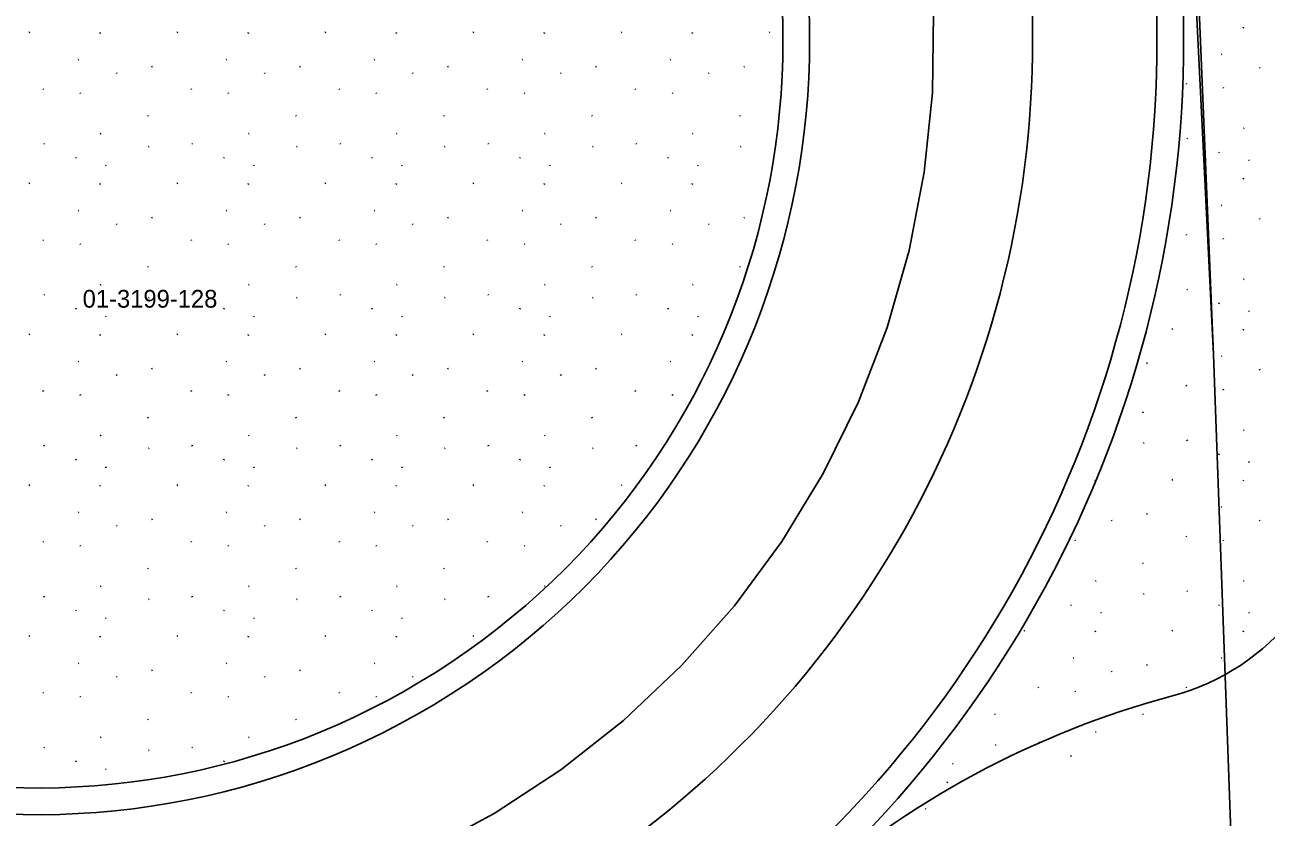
# Model space of a CAD drawing. Extents: x 419396 to 421519, y 4453567 to 4456767.
# Drawn here: x 421040.3 to 421110.1, y 4454993.4 to 4455037.9 of the extents above; entities that cross this region are included whole.
import ezdxf

# ---------------------------------------------------------------- set-up
doc = ezdxf.new("R2010")
doc.units = 0
for name, color, linetype in [('0_DÜZENLEME_1', 7, 'Continuous'), ('0_DÜZENLEME_SINIRI', 7, 'Continuous'), ('0_KADASTRO', 7, 'Continuous'), ('Level 41', 7, 'Continuous'), ('Level 62', 7, 'Continuous')]:
    doc.layers.add(name, color=color, linetype=linetype)

msp = doc.modelspace()

# ---------------------------------------------------------------- linework, layer by layer
at = {"layer": '0_DÜZENLEME_1'}
for centre, radius, start, end in [((421101.518, 4455012.74), 13, 284.95742, 358.26532), ((421118.165, 4454950.426), 51.5, 104.95742, 131.70133)]:
    msp.add_arc(centre, radius, start, end, dxfattribs=at)
at = {"layer": '0_DÜZENLEME_SINIRI'}
msp.add_lwpolyline([(421315.4, 4455033.79), (421216.27, 4455030.16), (421213.955, 4455038.07), (421111.007, 4455041.19), (421109.82, 4455065.21), (421104.87, 4455066), (421107.18, 4455019.36), (421108.85, 4454973.43), (421075.94, 4454970.4), (421040.2, 4454969.38)], dxfattribs=at)
at = {"layer": '0_KADASTRO'}
msp.add_lwpolyline([(421075.94, 4454970.4), (421108.85, 4454973.43), (421107.18, 4455019.36), (421106.057, 4455046.482), (421105.41, 4455056.37), (421104.87, 4455066), (421103.13, 4455066.043)], dxfattribs=at)
at = {"layer": 'Level 41'}
for p, q in [((421108.854, 4455037.741), (421108.861, 4455037.792)), ((421040.546, 4455037.515), (421040.5, 4455037.492)), ((421044.512, 4455037.441), (421044.519, 4455037.492)), ((421048.879, 4455037.515), (421048.832, 4455037.492)), ((421052.844, 4455037.441), (421052.851, 4455037.492)), ((421057.211, 4455037.515), (421057.164, 4455037.492)), ((421061.176, 4455037.441), (421061.184, 4455037.492)), ((421065.543, 4455037.515), (421065.496, 4455037.492)), ((421069.508, 4455037.441), (421069.516, 4455037.492)), ((421073.875, 4455037.515), (421073.828, 4455037.492)), ((421077.84, 4455037.441), (421077.848, 4455037.492)), ((421082.207, 4455037.515), (421082.161, 4455037.492)), ((421107.652, 4455036.281), (421107.605, 4455036.258)), ((421043.31, 4455035.981), (421043.263, 4455035.958)), ((421047.451, 4455035.586), (421047.404, 4455035.563)), ((421051.642, 4455035.981), (421051.595, 4455035.958)), ((421055.783, 4455035.586), (421055.737, 4455035.563)), ((421059.974, 4455035.981), (421059.928, 4455035.958)), ((421064.116, 4455035.586), (421064.069, 4455035.563)), ((421068.307, 4455035.981), (421068.26, 4455035.958)), ((421072.448, 4455035.586), (421072.401, 4455035.563)), ((421076.639, 4455035.981), (421076.592, 4455035.958)), ((421080.78, 4455035.586), (421080.733, 4455035.563)), ((421109.768, 4455035.533), (421109.796, 4455035.49)), ((421045.426, 4455035.233), (421045.454, 4455035.189)), ((421053.758, 4455035.233), (421053.786, 4455035.189)), ((421062.09, 4455035.233), (421062.118, 4455035.189)), ((421070.422, 4455035.233), (421070.45, 4455035.189)), ((421078.754, 4455035.233), (421078.783, 4455035.189)), ((421041.291, 4455034.33), (421041.319, 4455034.286)), ((421043.38, 4455034.109), (421043.408, 4455034.065)), ((421049.623, 4455034.33), (421049.651, 4455034.286)), ((421051.712, 4455034.109), (421051.74, 4455034.065)), ((421057.955, 4455034.33), (421057.983, 4455034.286)), ((421060.044, 4455034.109), (421060.073, 4455034.065)), ((421066.288, 4455034.33), (421066.316, 4455034.286)), ((421068.377, 4455034.109), (421068.405, 4455034.065)), ((421074.62, 4455034.33), (421074.648, 4455034.286)), ((421076.709, 4455034.109), (421076.737, 4455034.065)), ((421105.633, 4455034.63), (421105.661, 4455034.586)), ((421107.722, 4455034.41), (421107.75, 4455034.366)), ((421047.187, 4455032.834), (421047.215, 4455032.79)), ((421055.519, 4455032.834), (421055.547, 4455032.79)), ((421063.852, 4455032.834), (421063.88, 4455032.79)), ((421072.184, 4455032.834), (421072.212, 4455032.79)), ((421080.516, 4455032.834), (421080.544, 4455032.79)), ((421108.908, 4455032.121), (421108.861, 4455032.098)), ((421041.345, 4455031.254), (421041.373, 4455031.211)), ((421044.566, 4455031.82), (421044.519, 4455031.797)), ((421049.678, 4455031.254), (421049.706, 4455031.211)), ((421052.898, 4455031.82), (421052.851, 4455031.797)), ((421058.01, 4455031.254), (421058.038, 4455031.211)), ((421061.23, 4455031.82), (421061.184, 4455031.797)), ((421066.342, 4455031.254), (421066.37, 4455031.211)), ((421069.563, 4455031.82), (421069.516, 4455031.797)), ((421074.674, 4455031.254), (421074.702, 4455031.211)), ((421077.895, 4455031.82), (421077.848, 4455031.797)), ((421105.687, 4455031.555), (421105.715, 4455031.511)), ((421047.269, 4455031.091), (421047.222, 4455031.068)), ((421055.601, 4455031.091), (421055.554, 4455031.068)), ((421063.933, 4455031.091), (421063.887, 4455031.068)), ((421072.266, 4455031.091), (421072.219, 4455031.068)), ((421080.598, 4455031.091), (421080.551, 4455031.068)), ((421107.487, 4455030.726), (421107.494, 4455030.777)), ((421043.145, 4455030.425), (421043.152, 4455030.477)), ((421044.818, 4455030.04), (421044.846, 4455029.996)), ((421051.477, 4455030.425), (421051.485, 4455030.477)), ((421053.151, 4455030.04), (421053.179, 4455029.996)), ((421059.809, 4455030.425), (421059.817, 4455030.477)), ((421061.483, 4455030.04), (421061.511, 4455029.996)), ((421068.142, 4455030.425), (421068.149, 4455030.477)), ((421069.815, 4455030.04), (421069.843, 4455029.996)), ((421076.474, 4455030.425), (421076.481, 4455030.477)), ((421078.147, 4455030.04), (421078.175, 4455029.996)), ((421109.16, 4455030.34), (421109.188, 4455030.296)), ((421108.854, 4455029.252), (421108.861, 4455029.304)), ((421040.546, 4455029.026), (421040.5, 4455029.003)), ((421044.512, 4455028.952), (421044.519, 4455029.003)), ((421048.879, 4455029.026), (421048.832, 4455029.003)), ((421052.844, 4455028.952), (421052.851, 4455029.003)), ((421057.211, 4455029.026), (421057.164, 4455029.003)), ((421061.176, 4455028.952), (421061.184, 4455029.003)), ((421065.543, 4455029.026), (421065.496, 4455029.003)), ((421069.508, 4455028.952), (421069.516, 4455029.003)), ((421073.875, 4455029.026), (421073.828, 4455029.003)), ((421077.84, 4455028.952), (421077.848, 4455029.003)), ((421107.652, 4455027.792), (421107.605, 4455027.77)), ((421043.31, 4455027.492), (421043.263, 4455027.469)), ((421047.451, 4455027.097), (421047.404, 4455027.074)), ((421051.642, 4455027.492), (421051.595, 4455027.469)), ((421055.783, 4455027.097), (421055.737, 4455027.074)), ((421059.974, 4455027.492), (421059.928, 4455027.469)), ((421064.116, 4455027.097), (421064.069, 4455027.074)), ((421068.307, 4455027.492), (421068.26, 4455027.469)), ((421072.448, 4455027.097), (421072.401, 4455027.074)), ((421076.639, 4455027.492), (421076.592, 4455027.469)), ((421080.78, 4455027.097), (421080.733, 4455027.074)), ((421045.426, 4455026.744), (421045.454, 4455026.7)), ((421053.758, 4455026.744), (421053.786, 4455026.7)), ((421062.09, 4455026.744), (421062.118, 4455026.7)), ((421070.422, 4455026.744), (421070.45, 4455026.7)), ((421078.754, 4455026.744), (421078.783, 4455026.7)), ((421109.768, 4455027.045), (421109.796, 4455027.001)), ((421041.291, 4455025.841), (421041.319, 4455025.797)), ((421049.623, 4455025.841), (421049.651, 4455025.797)), ((421057.955, 4455025.841), (421057.983, 4455025.797)), ((421066.288, 4455025.841), (421066.316, 4455025.797)), ((421074.62, 4455025.841), (421074.648, 4455025.797)), ((421105.633, 4455026.141), (421105.661, 4455026.098)), ((421107.722, 4455025.921), (421107.75, 4455025.877)), ((421043.38, 4455025.62), (421043.408, 4455025.577)), ((421051.712, 4455025.62), (421051.74, 4455025.577)), ((421060.044, 4455025.62), (421060.073, 4455025.577)), ((421068.377, 4455025.62), (421068.405, 4455025.577)), ((421076.709, 4455025.62), (421076.737, 4455025.577)), ((421047.187, 4455024.345), (421047.215, 4455024.301)), ((421055.519, 4455024.345), (421055.547, 4455024.301)), ((421063.852, 4455024.345), (421063.88, 4455024.301)), ((421072.184, 4455024.345), (421072.212, 4455024.301)), ((421080.516, 4455024.345), (421080.544, 4455024.301)), ((421108.908, 4455023.632), (421108.861, 4455023.609)), ((421044.566, 4455023.331), (421044.519, 4455023.308)), ((421052.898, 4455023.331), (421052.851, 4455023.308)), ((421061.23, 4455023.331), (421061.184, 4455023.308)), ((421069.563, 4455023.331), (421069.516, 4455023.308)), ((421077.895, 4455023.331), (421077.848, 4455023.308)), ((421105.687, 4455023.066), (421105.715, 4455023.022)), ((421041.345, 4455022.766), (421041.373, 4455022.722)), ((421047.269, 4455022.602), (421047.222, 4455022.579)), ((421049.678, 4455022.766), (421049.706, 4455022.722)), ((421055.601, 4455022.602), (421055.554, 4455022.579)), ((421058.01, 4455022.766), (421058.038, 4455022.722)), ((421063.933, 4455022.602), (421063.887, 4455022.579)), ((421066.342, 4455022.766), (421066.37, 4455022.722)), ((421072.266, 4455022.602), (421072.219, 4455022.579)), ((421074.674, 4455022.766), (421074.702, 4455022.722)), ((421107.487, 4455022.237), (421107.494, 4455022.288)), ((421043.145, 4455021.937), (421043.152, 4455021.988)), ((421044.818, 4455021.551), (421044.846, 4455021.507)), ((421051.477, 4455021.937), (421051.485, 4455021.988)), ((421053.151, 4455021.551), (421053.179, 4455021.507)), ((421059.809, 4455021.937), (421059.817, 4455021.988)), ((421061.483, 4455021.551), (421061.511, 4455021.507)), ((421068.142, 4455021.937), (421068.149, 4455021.988)), ((421069.815, 4455021.551), (421069.843, 4455021.507)), ((421076.474, 4455021.937), (421076.481, 4455021.988)), ((421078.147, 4455021.551), (421078.175, 4455021.507)), ((421109.16, 4455021.851), (421109.188, 4455021.808)), ((421104.888, 4455020.838), (421104.842, 4455020.815)), ((421108.854, 4455020.764), (421108.861, 4455020.815)), ((421040.546, 4455020.537), (421040.5, 4455020.514)), ((421044.512, 4455020.463), (421044.519, 4455020.514)), ((421048.879, 4455020.537), (421048.832, 4455020.514)), ((421052.844, 4455020.463), (421052.851, 4455020.514)), ((421057.211, 4455020.537), (421057.164, 4455020.514)), ((421061.176, 4455020.463), (421061.184, 4455020.514)), ((421065.543, 4455020.537), (421065.496, 4455020.514)), ((421069.508, 4455020.463), (421069.516, 4455020.514)), ((421073.875, 4455020.537), (421073.828, 4455020.514)), ((421077.84, 4455020.463), (421077.848, 4455020.514)), ((421043.31, 4455019.003), (421043.263, 4455018.98)), ((421051.642, 4455019.003), (421051.595, 4455018.98)), ((421059.974, 4455019.003), (421059.928, 4455018.98)), ((421068.307, 4455019.003), (421068.26, 4455018.98)), ((421076.639, 4455019.003), (421076.592, 4455018.98)), ((421103.461, 4455018.909), (421103.414, 4455018.886)), ((421107.652, 4455019.304), (421107.605, 4455019.281)), ((421045.426, 4455018.255), (421045.454, 4455018.212)), ((421047.451, 4455018.608), (421047.404, 4455018.585)), ((421053.758, 4455018.255), (421053.786, 4455018.212)), ((421055.783, 4455018.608), (421055.737, 4455018.585)), ((421062.09, 4455018.255), (421062.118, 4455018.212)), ((421064.116, 4455018.608), (421064.069, 4455018.585)), ((421070.422, 4455018.255), (421070.45, 4455018.212)), ((421072.448, 4455018.608), (421072.401, 4455018.585)), ((421109.768, 4455018.556), (421109.796, 4455018.512)), ((421041.291, 4455017.352), (421041.319, 4455017.308)), ((421049.623, 4455017.352), (421049.651, 4455017.308)), ((421057.955, 4455017.352), (421057.983, 4455017.308)), ((421066.288, 4455017.352), (421066.316, 4455017.308)), ((421074.62, 4455017.352), (421074.648, 4455017.308)), ((421105.633, 4455017.652), (421105.661, 4455017.609)), ((421107.722, 4455017.432), (421107.75, 4455017.388)), ((421043.38, 4455017.132), (421043.408, 4455017.088)), ((421051.712, 4455017.132), (421051.74, 4455017.088)), ((421060.044, 4455017.132), (421060.073, 4455017.088)), ((421068.377, 4455017.132), (421068.405, 4455017.088)), ((421076.709, 4455017.132), (421076.737, 4455017.088)), ((421103.197, 4455016.156), (421103.225, 4455016.113)), ((421047.187, 4455015.856), (421047.215, 4455015.812)), ((421055.519, 4455015.856), (421055.547, 4455015.812)), ((421063.852, 4455015.856), (421063.88, 4455015.812)), ((421072.184, 4455015.856), (421072.212, 4455015.812)), ((421044.566, 4455014.843), (421044.519, 4455014.82)), ((421052.898, 4455014.843), (421052.851, 4455014.82)), ((421061.23, 4455014.843), (421061.184, 4455014.82)), ((421069.563, 4455014.843), (421069.516, 4455014.82)), ((421105.687, 4455014.577), (421105.715, 4455014.534)), ((421108.908, 4455015.143), (421108.861, 4455015.12)), ((421041.345, 4455014.277), (421041.373, 4455014.233)), ((421047.269, 4455014.114), (421047.222, 4455014.091)), ((421049.678, 4455014.277), (421049.706, 4455014.233)), ((421055.601, 4455014.114), (421055.554, 4455014.091)), ((421058.01, 4455014.277), (421058.038, 4455014.233)), ((421063.933, 4455014.114), (421063.887, 4455014.091)), ((421066.342, 4455014.277), (421066.37, 4455014.233)), ((421072.266, 4455014.114), (421072.219, 4455014.091)), ((421074.674, 4455014.277), (421074.702, 4455014.233)), ((421103.279, 4455014.414), (421103.232, 4455014.391)), ((421107.487, 4455013.748), (421107.494, 4455013.799)), ((421043.145, 4455013.448), (421043.152, 4455013.499)), ((421051.477, 4455013.448), (421051.485, 4455013.499)), ((421059.809, 4455013.448), (421059.817, 4455013.499)), ((421068.142, 4455013.448), (421068.149, 4455013.499)), ((421109.16, 4455013.362), (421109.188, 4455013.319)), ((421044.818, 4455013.062), (421044.846, 4455013.018)), ((421053.151, 4455013.062), (421053.179, 4455013.018)), ((421061.483, 4455013.062), (421061.511, 4455013.018)), ((421069.815, 4455013.062), (421069.843, 4455013.018)), ((421040.546, 4455012.049), (421040.5, 4455012.026)), ((421044.512, 4455011.974), (421044.519, 4455012.026)), ((421048.879, 4455012.049), (421048.832, 4455012.026)), ((421052.844, 4455011.974), (421052.851, 4455012.026)), ((421057.211, 4455012.049), (421057.164, 4455012.026)), ((421061.176, 4455011.974), (421061.184, 4455012.026)), ((421065.543, 4455012.049), (421065.496, 4455012.026)), ((421069.508, 4455011.974), (421069.516, 4455012.026)), ((421073.875, 4455012.049), (421073.828, 4455012.026)), ((421100.521, 4455012.275), (421100.526, 4455012.307)), ((421104.888, 4455012.349), (421104.842, 4455012.326)), ((421108.854, 4455012.275), (421108.861, 4455012.326)), ((421043.31, 4455010.514), (421043.263, 4455010.492)), ((421051.642, 4455010.514), (421051.595, 4455010.492)), ((421059.974, 4455010.514), (421059.928, 4455010.492)), ((421068.307, 4455010.514), (421068.26, 4455010.492)), ((421103.461, 4455010.42), (421103.414, 4455010.397)), ((421107.652, 4455010.815), (421107.605, 4455010.792)), ((421045.426, 4455009.767), (421045.454, 4455009.723)), ((421047.451, 4455010.119), (421047.404, 4455010.097)), ((421053.758, 4455009.767), (421053.786, 4455009.723)), ((421055.783, 4455010.119), (421055.737, 4455010.097)), ((421062.09, 4455009.767), (421062.118, 4455009.723)), ((421064.116, 4455010.119), (421064.069, 4455010.097)), ((421070.422, 4455009.767), (421070.45, 4455009.723)), ((421072.448, 4455010.119), (421072.401, 4455010.097)), ((421101.435, 4455010.067), (421101.464, 4455010.023)), ((421109.768, 4455010.067), (421109.796, 4455010.023)), ((421099.39, 4455008.943), (421099.418, 4455008.899)), ((421105.633, 4455009.164), (421105.661, 4455009.12)), ((421107.722, 4455008.943), (421107.75, 4455008.899)), ((421041.291, 4455008.863), (421041.319, 4455008.82)), ((421043.38, 4455008.643), (421043.408, 4455008.599)), ((421049.623, 4455008.863), (421049.651, 4455008.82)), ((421051.712, 4455008.643), (421051.74, 4455008.599)), ((421057.955, 4455008.863), (421057.983, 4455008.82)), ((421060.044, 4455008.643), (421060.073, 4455008.599)), ((421066.288, 4455008.863), (421066.316, 4455008.82)), ((421068.377, 4455008.643), (421068.405, 4455008.599)), ((421103.197, 4455007.668), (421103.225, 4455007.624)), ((421047.187, 4455007.367), (421047.215, 4455007.324)), ((421055.519, 4455007.367), (421055.547, 4455007.324)), ((421063.852, 4455007.367), (421063.88, 4455007.324)), ((421044.566, 4455006.354), (421044.519, 4455006.331)), ((421052.898, 4455006.354), (421052.851, 4455006.331)), ((421061.23, 4455006.354), (421061.184, 4455006.331)), ((421069.551, 4455006.348), (421069.516, 4455006.331)), ((421100.576, 4455006.654), (421100.529, 4455006.631)), ((421108.908, 4455006.654), (421108.861, 4455006.631)), ((421041.345, 4455005.788), (421041.373, 4455005.744)), ((421047.269, 4455005.625), (421047.222, 4455005.602)), ((421049.678, 4455005.788), (421049.706, 4455005.744)), ((421055.601, 4455005.625), (421055.554, 4455005.602)), ((421058.01, 4455005.788), (421058.038, 4455005.744)), ((421063.933, 4455005.625), (421063.887, 4455005.602)), ((421066.342, 4455005.788), (421066.37, 4455005.744)), ((421103.279, 4455005.925), (421103.232, 4455005.902)), ((421105.687, 4455006.088), (421105.715, 4455006.045)), ((421043.145, 4455004.959), (421043.152, 4455005.01)), ((421051.477, 4455004.959), (421051.485, 4455005.01)), ((421059.809, 4455004.959), (421059.817, 4455005.01)), ((421099.155, 4455005.259), (421099.162, 4455005.311)), ((421100.828, 4455004.874), (421100.856, 4455004.83)), ((421107.487, 4455005.259), (421107.494, 4455005.311)), ((421109.16, 4455004.874), (421109.188, 4455004.83)), ((421044.818, 4455004.573), (421044.846, 4455004.53)), ((421053.151, 4455004.573), (421053.179, 4455004.53)), ((421061.483, 4455004.573), (421061.511, 4455004.53)), ((421040.546, 4455003.56), (421040.5, 4455003.537)), ((421044.512, 4455003.486), (421044.519, 4455003.537)), ((421048.879, 4455003.56), (421048.832, 4455003.537)), ((421052.844, 4455003.486), (421052.851, 4455003.537)), ((421057.211, 4455003.56), (421057.164, 4455003.537)), ((421061.176, 4455003.486), (421061.184, 4455003.537)), ((421065.543, 4455003.56), (421065.496, 4455003.537)), ((421096.556, 4455003.86), (421096.509, 4455003.837)), ((421100.521, 4455003.786), (421100.529, 4455003.837)), ((421104.888, 4455003.86), (421104.842, 4455003.837)), ((421108.854, 4455003.786), (421108.861, 4455003.837)), ((421043.31, 4455002.026), (421043.263, 4455002.003)), ((421051.642, 4455002.026), (421051.595, 4455002.003)), ((421059.974, 4455002.026), (421059.928, 4455002.003)), ((421095.129, 4455001.931), (421095.082, 4455001.908)), ((421099.32, 4455002.326), (421099.273, 4455002.303)), ((421103.461, 4455001.931), (421103.414, 4455001.908)), ((421107.652, 4455002.326), (421107.605, 4455002.303)), ((421045.426, 4455001.278), (421045.454, 4455001.234)), ((421047.451, 4455001.631), (421047.404, 4455001.608)), ((421053.758, 4455001.278), (421053.786, 4455001.234)), ((421055.783, 4455001.631), (421055.737, 4455001.608)), ((421062.09, 4455001.278), (421062.118, 4455001.234)), ((421101.435, 4455001.578), (421101.464, 4455001.534)), ((421097.301, 4455000.675), (421097.329, 4455000.631)), ((421105.633, 4455000.675), (421105.661, 4455000.631)), ((421041.291, 4455000.374), (421041.319, 4455000.331)), ((421043.38, 4455000.154), (421043.408, 4455000.11)), ((421049.623, 4455000.374), (421049.651, 4455000.331)), ((421051.712, 4455000.154), (421051.74, 4455000.11)), ((421057.955, 4455000.374), (421057.983, 4455000.331)), ((421060.044, 4455000.154), (421060.073, 4455000.11)), ((421099.39, 4455000.454), (421099.418, 4455000.411)), ((421094.865, 4454999.179), (421094.893, 4454999.135)), ((421103.197, 4454999.179), (421103.225, 4454999.135)), ((421047.187, 4454998.878), (421047.215, 4454998.835)), ((421055.519, 4454998.878), (421055.547, 4454998.835)), ((421044.566, 4454997.865), (421044.519, 4454997.842)), ((421052.898, 4454997.865), (421052.851, 4454997.842)), ((421100.576, 4454998.165), (421100.529, 4454998.142)), ((421041.345, 4454997.299), (421041.373, 4454997.256)), ((421047.269, 4454997.136), (421047.222, 4454997.113)), ((421049.678, 4454997.299), (421049.706, 4454997.256)), ((421094.947, 4454997.436), (421094.9, 4454997.413)), ((421097.355, 4454997.6), (421097.383, 4454997.556)), ((421043.145, 4454996.47), (421043.152, 4454996.521)), ((421051.477, 4454996.47), (421051.485, 4454996.521)), ((421092.496, 4454996.385), (421092.524, 4454996.341)), ((421099.155, 4454996.771), (421099.162, 4454996.822)), ((421044.818, 4454996.084), (421044.846, 4454996.041)), ((421092.189, 4454995.297), (421092.197, 4454995.348)), ((421090.988, 4454993.837), (421090.941, 4454993.814))]:
    msp.add_line(p, q, dxfattribs=at)
at = {"layer": 'Level 62'}
for p, q in [((421091.356, 4455034.105), (421091.415, 4455038.594)), ((421090.9, 4455029.638), (421091.356, 4455034.105)), ((421090.048, 4455025.23), (421090.9, 4455029.638)), ((421088.808, 4455020.914), (421090.048, 4455025.23)), ((421087.19, 4455016.726), (421088.808, 4455020.914)), ((421085.206, 4455012.698), (421087.19, 4455016.726)), ((421082.873, 4455008.862), (421085.206, 4455012.698)), ((421080.207, 4455005.249), (421082.873, 4455008.862)), ((421077.232, 4455001.886), (421080.207, 4455005.249)), ((421073.969, 4454998.801), (421077.232, 4455001.886)), ((421070.446, 4454996.019), (421073.969, 4454998.801)), ((421066.689, 4454993.56), (421070.446, 4454996.019)), ((421062.728, 4454991.444), (421066.689, 4454993.56))]:
    msp.add_line(p, q, dxfattribs=at)
for centre, radius, start, end in [((421040.94, 4455037.002), 43.5, 214.02536, 119.01312), ((421040.94, 4455037.002), 42, 214.02536, 119.01312), ((421040.997, 4455037.034), 64.5, 247.16918, 5.77573), ((421040.997, 4455037.034), 63, 247.16918, 5.77573), ((421040.997, 4455037.034), 56, 247.16918, 5.77573), ((421037.486, 4455043.896), 57.746, 214.0256, 277.72434)]:
    msp.add_arc(centre, radius, start, end, dxfattribs=at)

# ---------------------------------------------------------------- texts
at = {"layer": '0_KADASTRO'}
msp.add_text('01-3199-128', height=1, dxfattribs=at).set_placement((421043.524, 4455022.021))

doc.saveas('drawing.dxf')
